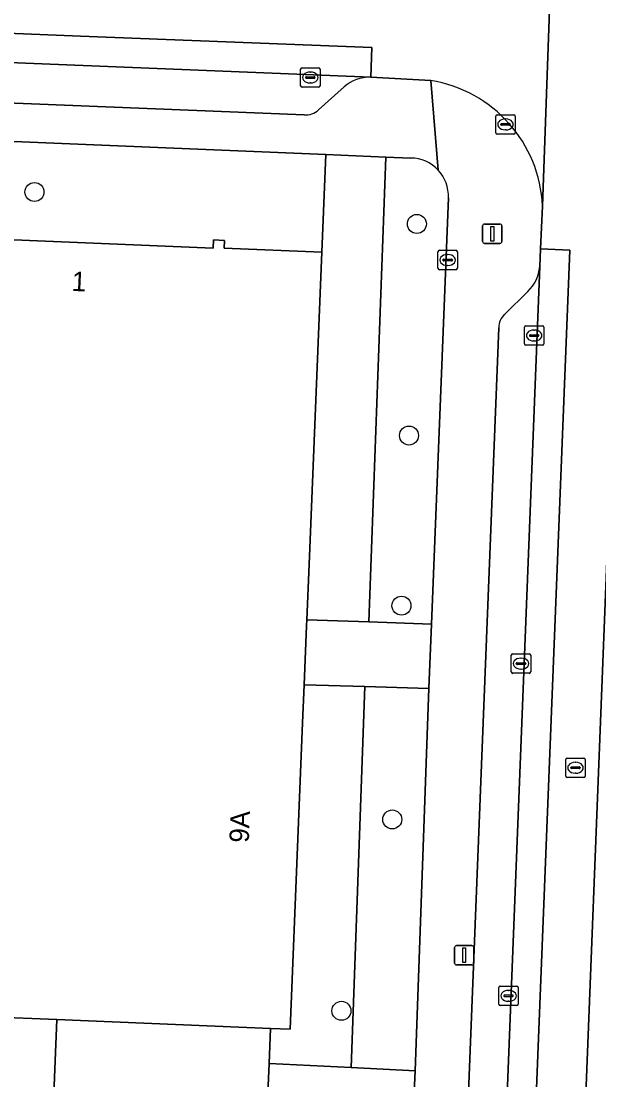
# Model space of a CAD drawing. Extents: x 160732 to 162107, y 387428 to 388479.
# Drawn here: x 161742 to 161771.7, y 387687.4 to 387741.9 of the extents above; entities that cross this region are included whole.
import ezdxf

# ---------------------------------------------------------------- set-up
doc = ezdxf.new("R2010")
doc.units = 0
for name, color, linetype in [('IMGEO_Boom', 7, 'Continuous'), ('IMGEO_Brandkraan', 7, 'Continuous'), ('IMGEO_Groenvoorziening', 7, 'Continuous'), ('IMGEO_Kolk', 7, 'Continuous'), ('IMGEO_Lichtmast', 7, 'Continuous'), ('IMGEO_Pand', 7, 'Continuous'), ('IMGEO_Pand_nummerreeks', 7, 'Continuous'), ('IMGEO_Parkeervlak_open', 7, 'Continuous'), ('IMGEO_Rijbaan_lokaal_gesloten', 7, 'Continuous'), ('IMGEO_Rijbaan_lokaal_open', 7, 'Continuous'), ('IMGEO_Rioolput', 7, 'Continuous'), ('IMGEO_Voetpad_open', 7, 'Continuous')]:
    doc.layers.add(name, color=color, linetype=linetype)

msp = doc.modelspace()

# ---------------------------------------------------------------- linework, layer by layer
at = {"layer": 'IMGEO_Boom'}
for centre in [(161742.691, 387733.069), (161762.368, 387731.425), (161761.963, 387720.541), (161761.576, 387711.788), (161761.102, 387700.791), (161758.486, 387690.947)]:
    msp.add_circle(centre, 0.489, dxfattribs=at)
at = {"layer": 'IMGEO_Brandkraan'}
for p, q in [((161763.451, 387729.144), (161763.451, 387729.996)), ((161763.526, 387730.07), (161764.378, 387730.07)), ((161763.939, 387729.85), (161763.964, 387729.85)), ((161764.452, 387729.996), (161764.452, 387729.144)), ((161763.71, 387729.564), (161763.71, 387729.576)), ((161764.148, 387729.527), (161763.75, 387729.527)), ((161763.753, 387729.613), (161764.151, 387729.613)), ((161763.962, 387729.29), (161763.937, 387729.29)), ((161764.194, 387729.576), (161764.194, 387729.564)), ((161764.378, 387729.07), (161763.526, 387729.07))]:
    msp.add_line(p, q, dxfattribs=at)
for points in [[(161763.451, 387729.144), (161763.451, 387729.996)], [(161763.526, 387730.07), (161764.378, 387730.07)], [(161764.452, 387729.996), (161764.452, 387729.144)], [(161764.378, 387729.07), (161763.526, 387729.07)]]:
    msp.add_lwpolyline(points, dxfattribs=at)
for centre, radius, start, end in [((161763.528, 387729.994), 0.0765, 91.552, 178.448), ((161763.528, 387729.994), 0.0765, 91.552, 178.448), ((161764.376, 387729.994), 0.0765, 1.552, 88.448), ((161764.376, 387729.994), 0.0765, 1.552, 88.448), ((161763.528, 387729.146), 0.0765, 181.552, 268.448), ((161763.528, 387729.146), 0.0765, 181.552, 268.448), ((161763.75, 387729.573), 0.0403, 85.8775, 175.7526), ((161763.747, 387729.563), 0.0366, 178.938, 274.7102), ((161764.151, 387729.57), 0.043, 264.8664, 352.4533), ((161764.155, 387729.575), 0.0386, 1.7309, 96.639), ((161764.376, 387729.146), 0.0765, 271.552, 358.448), ((161764.376, 387729.146), 0.0765, 271.552, 358.448)]:
    msp.add_arc(centre, radius, start, end, dxfattribs=at)
for centre, major_axis, ratio, start_param, end_param in [((161763.938, 387729.57), (-0.387, 0.002), 0.722429, 4.712389, 7.853982), ((161763.963, 387729.57), (-0.39, 0.002), 0.717154, 1.570796, 4.712389)]:
    msp.add_ellipse(centre, major_axis=major_axis, ratio=ratio, start_param=start_param, end_param=end_param, dxfattribs=at)
at = {"layer": 'IMGEO_Groenvoorziening'}
for points in [[(161737.088, 387735.856), (161736.996, 387730.803), (161737.075, 387730.8), (161737.09, 387731.19), (161737.665, 387731.167), (161737.649, 387730.768), (161739.148, 387730.707), (161751.883, 387730.186), (161751.9, 387730.602), (161752.465, 387730.579), (161752.449, 387730.186), (161757.482, 387729.98), (161757.687, 387734.997)], [(161760.763, 387734.868), (161757.687, 387734.997), (161757.482, 387729.98), (161756.825, 387713.914), (161756.708, 387711.067), (161759.891, 387710.949)], [(161759.684, 387707.629), (161756.571, 387707.722), (161756.491, 387705.761), (161755.846, 387690.002), (161754.835, 387690.043), (161754.761, 387688.235), (161758.983, 387688.027)], [(161762.99, 387707.531), (161759.684, 387707.629), (161758.983, 387688.027), (161762.284, 387687.865)]]:
    msp.add_lwpolyline(points, close=True, dxfattribs=at)
msp.add_lwpolyline([(161762.065, 387734.814), (161760.763, 387734.868), (161759.891, 387710.949), (161763.128, 387710.829), (161763.992, 387732.769)], dxfattribs=at)
for centre, radius, start, end in [((161762.04, 387732.86), 1.954, 43.2863, 89.2615), ((161762.033, 387732.857), 1.961, 357.421, 43.2252)]:
    msp.add_arc(centre, radius, start, end, dxfattribs=at)
at = {"layer": 'IMGEO_Kolk'}
for p, q in [((161756.386, 387738.533), (161756.386, 387739.385)), ((161756.461, 387739.459), (161757.313, 387739.459)), ((161756.645, 387738.953), (161756.645, 387738.965)), ((161756.688, 387739.002), (161757.086, 387739.002)), ((161756.874, 387739.239), (161756.899, 387739.239)), ((161757.129, 387738.965), (161757.129, 387738.953)), ((161757.387, 387739.385), (161757.387, 387738.533)), ((161757.313, 387738.459), (161756.461, 387738.459)), ((161757.083, 387738.916), (161756.685, 387738.916)), ((161756.897, 387738.679), (161756.872, 387738.679)), ((161766.429, 387736.12), (161766.429, 387736.972)), ((161766.504, 387737.046), (161767.356, 387737.046)), ((161766.917, 387736.826), (161766.942, 387736.826)), ((161767.43, 387736.972), (161767.43, 387736.12)), ((161766.688, 387736.54), (161766.688, 387736.552)), ((161767.126, 387736.503), (161766.728, 387736.503)), ((161766.731, 387736.589), (161767.129, 387736.589)), ((161766.94, 387736.266), (161766.915, 387736.266)), ((161767.172, 387736.552), (161767.172, 387736.54)), ((161767.356, 387736.046), (161766.504, 387736.046)), ((161767.902, 387725.26), (161767.902, 387726.112)), ((161767.977, 387726.186), (161768.829, 387726.186)), ((161768.39, 387725.966), (161768.415, 387725.966)), ((161768.903, 387726.112), (161768.903, 387725.26)), ((161768.161, 387725.68), (161768.161, 387725.692)), ((161768.599, 387725.643), (161768.201, 387725.643)), ((161768.204, 387725.729), (161768.602, 387725.729)), ((161768.413, 387725.406), (161768.388, 387725.406)), ((161768.645, 387725.692), (161768.645, 387725.68)), ((161768.829, 387725.186), (161767.977, 387725.186)), ((161767.225, 387708.382), (161767.225, 387709.234)), ((161767.3, 387709.308), (161768.152, 387709.308)), ((161767.713, 387709.088), (161767.738, 387709.088)), ((161768.226, 387709.234), (161768.226, 387708.382)), ((161767.484, 387708.802), (161767.484, 387708.814)), ((161767.922, 387708.765), (161767.524, 387708.765)), ((161767.527, 387708.851), (161767.925, 387708.851)), ((161767.736, 387708.528), (161767.711, 387708.528)), ((161767.968, 387708.814), (161767.968, 387708.802)), ((161768.152, 387708.308), (161767.3, 387708.308)), ((161766.587, 387691.291), (161766.587, 387692.143)), ((161766.662, 387692.217), (161767.514, 387692.217)), ((161767.588, 387692.143), (161767.588, 387691.291)), ((161766.846, 387691.711), (161766.846, 387691.723)), ((161767.284, 387691.674), (161766.886, 387691.674)), ((161766.889, 387691.76), (161767.287, 387691.76)), ((161767.075, 387691.997), (161767.1, 387691.997)), ((161767.33, 387691.723), (161767.33, 387691.711)), ((161767.514, 387691.217), (161766.662, 387691.217)), ((161767.098, 387691.437), (161767.073, 387691.437))]:
    msp.add_line(p, q, dxfattribs=at)
for points in [[(161756.386, 387738.533), (161756.386, 387739.385)], [(161756.461, 387739.459), (161757.313, 387739.459)], [(161757.387, 387739.385), (161757.387, 387738.533)], [(161757.313, 387738.459), (161756.461, 387738.459)], [(161766.429, 387736.12), (161766.429, 387736.972)], [(161766.504, 387737.046), (161767.356, 387737.046)], [(161767.43, 387736.972), (161767.43, 387736.12)], [(161767.356, 387736.046), (161766.504, 387736.046)], [(161767.902, 387725.26), (161767.902, 387726.112)], [(161767.977, 387726.186), (161768.829, 387726.186)], [(161768.903, 387726.112), (161768.903, 387725.26)], [(161768.829, 387725.186), (161767.977, 387725.186)], [(161767.225, 387708.382), (161767.225, 387709.234)], [(161767.3, 387709.308), (161768.152, 387709.308)], [(161768.226, 387709.234), (161768.226, 387708.382)], [(161768.152, 387708.308), (161767.3, 387708.308)], [(161766.587, 387691.291), (161766.587, 387692.143)], [(161766.662, 387692.217), (161767.514, 387692.217)], [(161767.588, 387692.143), (161767.588, 387691.291)], [(161767.514, 387691.217), (161766.662, 387691.217)]]:
    msp.add_lwpolyline(points, dxfattribs=at)
for centre, radius, start, end in [((161756.463, 387739.383), 0.0765, 91.552, 178.448), ((161756.463, 387739.383), 0.0765, 91.552, 178.448), ((161756.685, 387738.962), 0.0403, 85.8775, 175.7526), ((161756.682, 387738.952), 0.0366, 178.938, 274.7102), ((161757.086, 387738.959), 0.043, 264.8664, 352.4533), ((161757.09, 387738.964), 0.0386, 1.7309, 96.639), ((161757.311, 387739.383), 0.0765, 1.552, 88.448), ((161757.311, 387739.383), 0.0765, 1.552, 88.448), ((161756.463, 387738.535), 0.0765, 181.552, 268.448), ((161756.463, 387738.535), 0.0765, 181.552, 268.448), ((161757.311, 387738.535), 0.0765, 271.552, 358.448), ((161757.311, 387738.535), 0.0765, 271.552, 358.448), ((161766.506, 387736.97), 0.0765, 91.552, 178.448), ((161766.506, 387736.97), 0.0765, 91.552, 178.448), ((161767.354, 387736.97), 0.0765, 1.552, 88.448), ((161767.354, 387736.97), 0.0765, 1.552, 88.448), ((161766.728, 387736.549), 0.0403, 85.8775, 175.7526), ((161766.725, 387736.539), 0.0366, 178.938, 274.7102), ((161767.129, 387736.546), 0.043, 264.8664, 352.4533), ((161767.133, 387736.551), 0.0386, 1.7309, 96.639), ((161766.506, 387736.122), 0.0765, 181.552, 268.448), ((161766.506, 387736.122), 0.0765, 181.552, 268.448), ((161767.354, 387736.122), 0.0765, 271.552, 358.448), ((161767.354, 387736.122), 0.0765, 271.552, 358.448), ((161767.979, 387726.11), 0.0765, 91.552, 178.448), ((161767.979, 387726.11), 0.0765, 91.552, 178.448), ((161768.827, 387726.11), 0.0765, 1.552, 88.448), ((161768.827, 387726.11), 0.0765, 1.552, 88.448), ((161768.201, 387725.689), 0.0403, 85.8775, 175.7526), ((161768.198, 387725.679), 0.0366, 178.938, 274.7102), ((161768.602, 387725.686), 0.043, 264.8664, 352.4533), ((161768.606, 387725.691), 0.0386, 1.7309, 96.639), ((161767.979, 387725.262), 0.0765, 181.552, 268.448), ((161767.979, 387725.262), 0.0765, 181.552, 268.448), ((161768.827, 387725.262), 0.0765, 271.552, 358.448), ((161768.827, 387725.262), 0.0765, 271.552, 358.448), ((161767.302, 387709.232), 0.0765, 91.552, 178.448), ((161767.302, 387709.232), 0.0765, 91.552, 178.448), ((161768.15, 387709.232), 0.0765, 1.552, 88.448), ((161768.15, 387709.232), 0.0765, 1.552, 88.448), ((161767.524, 387708.811), 0.0403, 85.8775, 175.7526), ((161767.521, 387708.801), 0.0366, 178.938, 274.7102), ((161767.925, 387708.808), 0.043, 264.8664, 352.4533), ((161767.929, 387708.813), 0.0386, 1.7309, 96.639), ((161767.302, 387708.384), 0.0765, 181.552, 268.448), ((161767.302, 387708.384), 0.0765, 181.552, 268.448), ((161768.15, 387708.384), 0.0765, 271.552, 358.448), ((161768.15, 387708.384), 0.0765, 271.552, 358.448), ((161766.664, 387692.141), 0.0765, 91.552, 178.448), ((161766.664, 387692.141), 0.0765, 91.552, 178.448), ((161767.512, 387692.141), 0.0765, 1.552, 88.448), ((161767.512, 387692.141), 0.0765, 1.552, 88.448), ((161766.886, 387691.72), 0.0403, 85.8775, 175.7526), ((161766.883, 387691.71), 0.0366, 178.938, 274.7102), ((161767.287, 387691.717), 0.043, 264.8664, 352.4533), ((161767.291, 387691.722), 0.0386, 1.7309, 96.639), ((161766.664, 387691.293), 0.0765, 181.552, 268.448), ((161766.664, 387691.293), 0.0765, 181.552, 268.448), ((161767.512, 387691.293), 0.0765, 271.552, 358.448), ((161767.512, 387691.293), 0.0765, 271.552, 358.448)]:
    msp.add_arc(centre, radius, start, end, dxfattribs=at)
for centre, major_axis, ratio, start_param, end_param in [((161756.873, 387738.959), (-0.387, 0.002), 0.722429, 4.712389, 7.853982), ((161756.898, 387738.959), (-0.39, 0.002), 0.717154, 1.570796, 4.712389), ((161766.916, 387736.546), (-0.387, 0.002), 0.722429, 4.712389, 7.853982), ((161766.941, 387736.546), (-0.39, 0.002), 0.717154, 1.570796, 4.712389), ((161768.389, 387725.686), (-0.387, 0.002), 0.722429, 4.712389, 7.853982), ((161768.414, 387725.686), (-0.39, 0.002), 0.717154, 1.570796, 4.712389), ((161767.712, 387708.808), (-0.387, 0.002), 0.722429, 4.712389, 7.853982), ((161767.737, 387708.808), (-0.39, 0.002), 0.717154, 1.570796, 4.712389), ((161767.074, 387691.717), (-0.387, 0.002), 0.722429, 4.712389, 7.853982), ((161767.099, 387691.717), (-0.39, 0.002), 0.717154, 1.570796, 4.712389)]:
    msp.add_ellipse(centre, major_axis=major_axis, ratio=ratio, start_param=start_param, end_param=end_param, dxfattribs=at)
at = {"layer": 'IMGEO_Lichtmast'}
for p, q in [((161765.751, 387730.522), (161765.751, 387731.322)), ((161765.751, 387731.322), (161765.751, 387730.522)), ((161765.851, 387731.422), (161766.641, 387731.422)), ((161766.641, 387731.422), (161765.851, 387731.422)), ((161766.741, 387731.322), (161766.741, 387730.522)), ((161766.741, 387730.522), (161766.741, 387731.322)), ((161766.641, 387730.422), (161765.851, 387730.422)), ((161765.851, 387730.422), (161766.641, 387730.422)), ((161764.408, 387694.305), (161765.198, 387694.305)), ((161765.198, 387694.305), (161764.408, 387694.305)), ((161764.308, 387693.405), (161764.308, 387694.205)), ((161764.308, 387694.205), (161764.308, 387693.405)), ((161765.298, 387694.205), (161765.298, 387693.405)), ((161765.298, 387693.405), (161765.298, 387694.205)), ((161765.198, 387693.305), (161764.408, 387693.305)), ((161764.408, 387693.305), (161765.198, 387693.305))]:
    msp.add_line(p, q, dxfattribs=at)
for points in [[(161766.171, 387731.297), (161766.321, 387731.297), (161766.321, 387730.547), (161766.171, 387730.547), (161766.171, 387731.297)], [(161764.728, 387694.18), (161764.878, 387694.18), (161764.878, 387693.43), (161764.728, 387693.43), (161764.728, 387694.18)]]:
    msp.add_lwpolyline(points, dxfattribs=at)
for centre, start, end in [((161765.851, 387731.322), 90, 180), ((161765.851, 387731.322), 90, 180), ((161766.641, 387731.322), 0, 90), ((161766.641, 387731.322), 360, 90), ((161765.851, 387730.522), 180, 270), ((161765.851, 387730.522), 180, 270), ((161766.641, 387730.522), 270, 0), ((161766.641, 387730.522), 270, 0), ((161764.408, 387694.205), 90, 180), ((161764.408, 387694.205), 90, 180), ((161765.198, 387694.205), 0, 90), ((161765.198, 387694.205), 360, 90), ((161764.408, 387693.405), 180, 270), ((161764.408, 387693.405), 180, 270), ((161765.198, 387693.405), 270, 0), ((161765.198, 387693.405), 270, 0)]:
    msp.add_arc(centre, 0.1, start, end, dxfattribs=at)
at = {"layer": 'IMGEO_Pand'}
for points in [[(161756.708, 387711.067), (161756.825, 387713.914), (161757.482, 387729.98), (161752.449, 387730.186), (161752.465, 387730.579), (161751.9, 387730.602), (161751.883, 387730.186), (161739.148, 387730.707), (161737.649, 387730.768), (161737.665, 387731.167), (161737.09, 387731.19), (161737.075, 387730.8), (161736.996, 387730.803), (161735.634, 387730.859), (161735.29, 387730.873), (161733.58, 387690.914), (161740.382, 387690.636), (161743.842, 387690.494), (161754.835, 387690.043), (161755.846, 387690.002), (161756.491, 387705.761), (161756.571, 387707.722), (161756.695, 387710.756)], [(161754.515, 387682.236), (161754.635, 387685.168), (161754.761, 387688.235), (161754.835, 387690.043), (161743.842, 387690.494), (161743.616, 387684.965), (161743.382, 387679.267), (161743.352, 387678.515), (161754.344, 387678.065)]]:
    msp.add_lwpolyline(points, close=True, dxfattribs=at)
at = {"layer": 'IMGEO_Parkeervlak_open'}
for points in [[(161759.996, 387738.977), (161634.376, 387744.09)], [(161637.487, 387741.844), (161756.572, 387737.046)], [(161757.314, 387737.293), (161758.627, 387738.477)], [(161765.677, 387652.917), (161766.588, 387675.788), (161768.695, 387729.238)], [(161768.081, 387727.945), (161766.899, 387726.776)], [(161766.58, 387726.083), (161763.799, 387656.058)]]:
    msp.add_lwpolyline(points, dxfattribs=at)
for centre, radius, start, end in [((161759.962, 387736.946), 2.031, 89.0358, 131.0917), ((161756.689, 387737.933), 0.895, 262.4969, 314.3266), ((161766.58, 387729.45), 2.125, 314.9208, 354.2764), ((161767.424, 387726.114), 0.845, 128.4353, 182.1299)]:
    msp.add_arc(centre, radius, start, end, dxfattribs=at)
at = {"layer": 'IMGEO_Rijbaan_lokaal_gesloten'}
for points in [[(161760.048, 387740.507), (161745.061, 387741.085), (161634.196, 387745.623), (161634.133, 387744.1), (161634.376, 387744.09), (161759.996, 387738.977)], [(161774.215, 387730.246), (161772.786, 387730.234), (161770.659, 387676.179), (161772.101, 387676.132), (161772.406, 387684.088), (161773.496, 387710.807), (161773.513, 387711.677)], [(161766.588, 387675.788), (161768.083, 387675.735), (161770.236, 387730.084), (161768.737, 387730.143), (161768.695, 387729.238)]]:
    msp.add_lwpolyline(points, close=True, dxfattribs=at)
at = {"layer": 'IMGEO_Rijbaan_lokaal_open'}
for points in [[(161771.539, 387799.888), (161771.478, 387798.817), (161771.441, 387797.913), (161772.997, 387797.86), (161771.01, 387749.65), (161769.457, 387749.691), (161769.437, 387749.208), (161768.839, 387732.339), (161768.737, 387730.143), (161770.236, 387730.084), (161768.083, 387675.735), (161772.082, 387675.593), (161772.101, 387676.132), (161770.659, 387676.179), (161772.786, 387730.234), (161774.215, 387730.246), (161774.959, 387749.921), (161774.965, 387750.069), (161774.983, 387750.497)], [(161768.839, 387732.339), (161769.437, 387749.208)], [(161763.145, 387743.813), (161760.389, 387743.957), (161760.161, 387743.969), (161760.085, 387742.445), (161745.161, 387743.065), (161634.276, 387747.551), (161634.196, 387745.623), (161745.061, 387741.085), (161760.048, 387740.507), (161759.996, 387738.977), (161763.079, 387738.81)]]:
    msp.add_lwpolyline(points, dxfattribs=at)
msp.add_arc((161761.977, 387732.03), 6.868, 2.5748, 80.7713, dxfattribs=at)
at = {"layer": 'IMGEO_Rioolput'}
for p, q in [((161770.032, 387703.024), (161770.032, 387703.876)), ((161770.107, 387703.95), (161770.959, 387703.95)), ((161770.52, 387703.73), (161770.545, 387703.73)), ((161771.033, 387703.876), (161771.033, 387703.024)), ((161770.291, 387703.444), (161770.291, 387703.456)), ((161770.729, 387703.407), (161770.331, 387703.407)), ((161770.334, 387703.493), (161770.732, 387703.493)), ((161770.543, 387703.17), (161770.518, 387703.17)), ((161770.775, 387703.456), (161770.775, 387703.444)), ((161770.959, 387702.95), (161770.107, 387702.95))]:
    msp.add_line(p, q, dxfattribs=at)
for points in [[(161770.032, 387703.024), (161770.032, 387703.876)], [(161770.107, 387703.95), (161770.959, 387703.95)], [(161771.033, 387703.876), (161771.033, 387703.024)], [(161770.959, 387702.95), (161770.107, 387702.95)]]:
    msp.add_lwpolyline(points, dxfattribs=at)
for centre, radius, start, end in [((161770.109, 387703.874), 0.0765, 91.552, 178.448), ((161770.109, 387703.874), 0.0765, 91.552, 178.448), ((161770.957, 387703.874), 0.0765, 1.552, 88.448), ((161770.957, 387703.874), 0.0765, 1.552, 88.448), ((161770.109, 387703.026), 0.0765, 181.552, 268.448), ((161770.109, 387703.026), 0.0765, 181.552, 268.448), ((161770.331, 387703.453), 0.0403, 85.8775, 175.7526), ((161770.328, 387703.443), 0.0366, 178.938, 274.7102), ((161770.732, 387703.45), 0.043, 264.8664, 352.4533), ((161770.736, 387703.455), 0.0386, 1.7309, 96.639), ((161770.957, 387703.026), 0.0765, 271.552, 358.448), ((161770.957, 387703.026), 0.0765, 271.552, 358.448)]:
    msp.add_arc(centre, radius, start, end, dxfattribs=at)
for centre, major_axis, ratio, start_param, end_param in [((161770.519, 387703.45), (-0.387, 0.002), 0.722429, 4.712389, 7.853982), ((161770.544, 387703.45), (-0.39, 0.002), 0.717154, 1.570796, 4.712389)]:
    msp.add_ellipse(centre, major_axis=major_axis, ratio=ratio, start_param=start_param, end_param=end_param, dxfattribs=at)
at = {"layer": 'IMGEO_Voetpad_open'}
for points in [[(161756.572, 387737.046), (161637.487, 387741.844)], [(161622.157, 387740.53), (161633.643, 387740.077), (161635.144, 387740.008), (161650.483, 387739.376), (161651.835, 387739.321), (161661.721, 387738.922), (161663.075, 387738.862), (161688.546, 387737.81), (161690.51, 387737.734), (161698.257, 387737.43), (161699.607, 387737.381), (161713.363, 387736.815), (161714.843, 387736.754), (161724.396, 387736.359), (161726.051, 387736.294), (161735.736, 387735.902), (161737.088, 387735.856), (161757.687, 387734.997), (161760.763, 387734.868), (161762.065, 387734.814)], [(161763.462, 387734.2), (161763.079, 387738.81), (161759.996, 387738.977)], [(161758.627, 387738.477), (161757.314, 387737.293)], [(161763.079, 387738.81), (161763.462, 387734.2)], [(161763.992, 387732.769), (161763.128, 387710.829), (161762.99, 387707.531), (161762.284, 387687.865), (161762.148, 387684.903), (161761.462, 387668.742), (161761.261, 387663.553), (161760.87, 387653.462)], [(161768.695, 387729.238), (161768.737, 387730.143), (161768.839, 387732.339)], [(161766.899, 387726.776), (161768.081, 387727.945)], [(161763.799, 387656.058), (161766.58, 387726.083)], [(161742.37, 387654.538), (161742.758, 387664.027), (161742.861, 387666.535), (161742.94, 387668.472), (161743.352, 387678.515), (161743.382, 387679.267), (161743.616, 387684.965), (161743.842, 387690.494), (161740.382, 387690.636)]]:
    msp.add_lwpolyline(points, dxfattribs=at)
for points in [[(161763.128, 387710.829), (161759.891, 387710.949), (161756.708, 387711.067), (161756.695, 387710.756), (161756.571, 387707.722), (161759.684, 387707.629), (161762.99, 387707.531)], [(161762.284, 387687.865), (161758.983, 387688.027), (161754.761, 387688.235), (161754.635, 387685.168), (161762.148, 387684.903)]]:
    msp.add_lwpolyline(points, close=True, dxfattribs=at)
for centre, radius, start, end in [((161759.962, 387736.946), 2.031, 89.0358, 131.0917), ((161761.977, 387732.03), 6.868, 2.5748, 80.7713), ((161756.689, 387737.933), 0.895, 262.4969, 314.3266), ((161762.04, 387732.86), 1.954, 43.2863, 89.2615), ((161762.033, 387732.857), 1.961, 357.421, 43.2252), ((161766.58, 387729.45), 2.125, 314.9208, 354.2764), ((161767.424, 387726.114), 0.845, 128.4353, 182.1299)]:
    msp.add_arc(centre, radius, start, end, dxfattribs=at)

# ---------------------------------------------------------------- texts
at = {"layer": 'IMGEO_Pand_nummerreeks'}
for s, rotation, p in [('1', 357.4618, (161744.592, 387727.983)), ('9A', 87.6568, (161753.716, 387699.579))]:
    msp.add_text(s, height=1, rotation=rotation, dxfattribs=at).set_placement(p)

doc.saveas('drawing.dxf')
